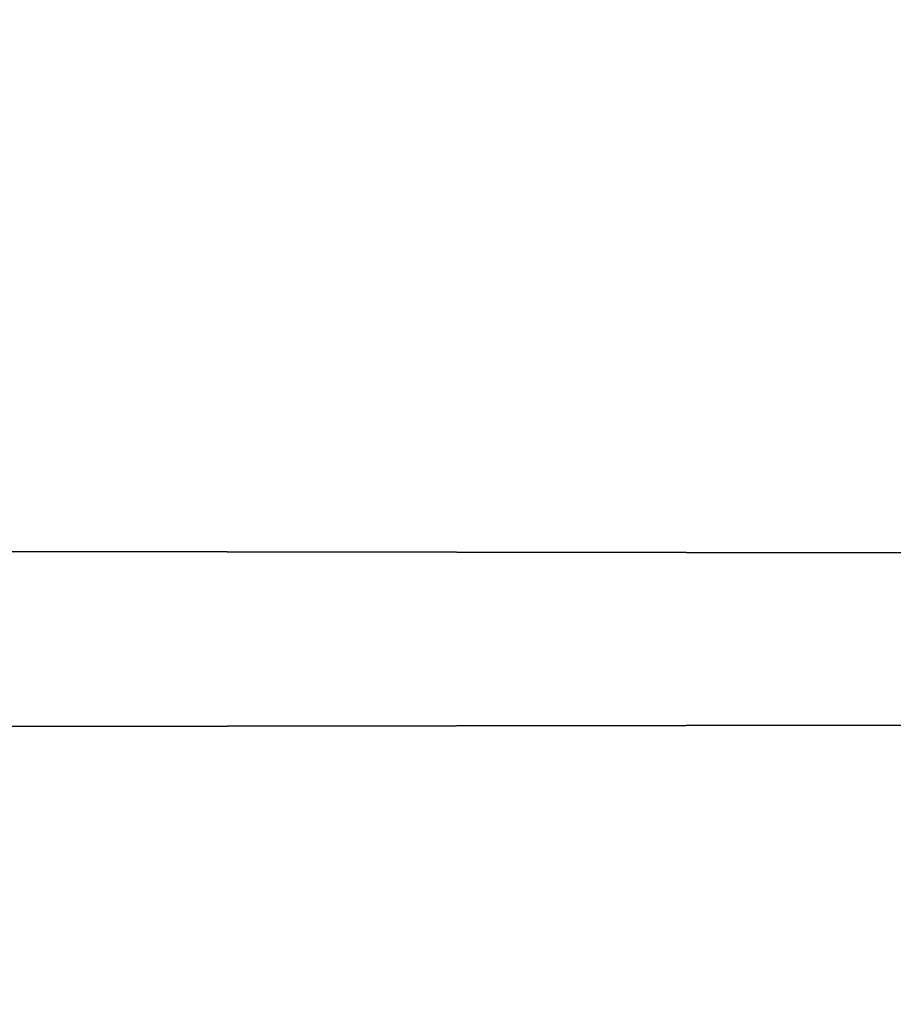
# Model space of a CAD drawing. Header units: millimetres. Extents: x -184 to 165, y -135 to 242.
# Tile 576 of 656: x -36.495 to -36.28, y -87.008 to -86.765. Entities that reach past the tile are written whole.
import ezdxf

# ---------------------------------------------------------------- set-up
doc = ezdxf.new("R2010")
doc.units = ezdxf.units.MM
doc.header["$LTSCALE"] = 41.718519
doc.layers.add('384', color=7, linetype='CONTINUOUS')
doc.layers.add('386', color=7, linetype='CONTINUOUS')

msp = doc.modelspace()

# ---------------------------------------------------------------- linework, layer by layer
at = {"layer": '384', "linetype": 'CONTINUOUS'}
for points in [[(-22.07007, -86.67682, 60), (-175.31358, -86.91907, 60), (-175.57905, -86.3634, 60), (-22.07007, -86.67682, 60)], [(-22.07007, -86.67682, 60), (-22.293, -87.1393, 60), (-175.31358, -86.91907, 60), (-22.07007, -86.67682, 60)], [(-22.293, -87.1393, 60), (-175.04441, -87.47216, 60), (-175.31358, -86.91907, 60), (-22.293, -87.1393, 60)]]:
    msp.add_3dface(points, dxfattribs=at)
at = {"layer": '386', "linetype": 'CONTINUOUS'}
for points in [[(-175.42993, -86.67682, 63), (-22.18642, -86.91907, 63), (-21.92095, -86.3634, 63), (-175.42993, -86.67682, 63)], [(-175.42993, -86.67682, 63), (-175.207, -87.1393, 63), (-22.18642, -86.91907, 63), (-175.42993, -86.67682, 63)], [(-175.207, -87.1393, 63), (-22.45559, -87.47216, 63), (-22.18642, -86.91907, 63), (-175.207, -87.1393, 63)]]:
    msp.add_3dface(points, dxfattribs=at)

doc.saveas('drawing.dxf')
